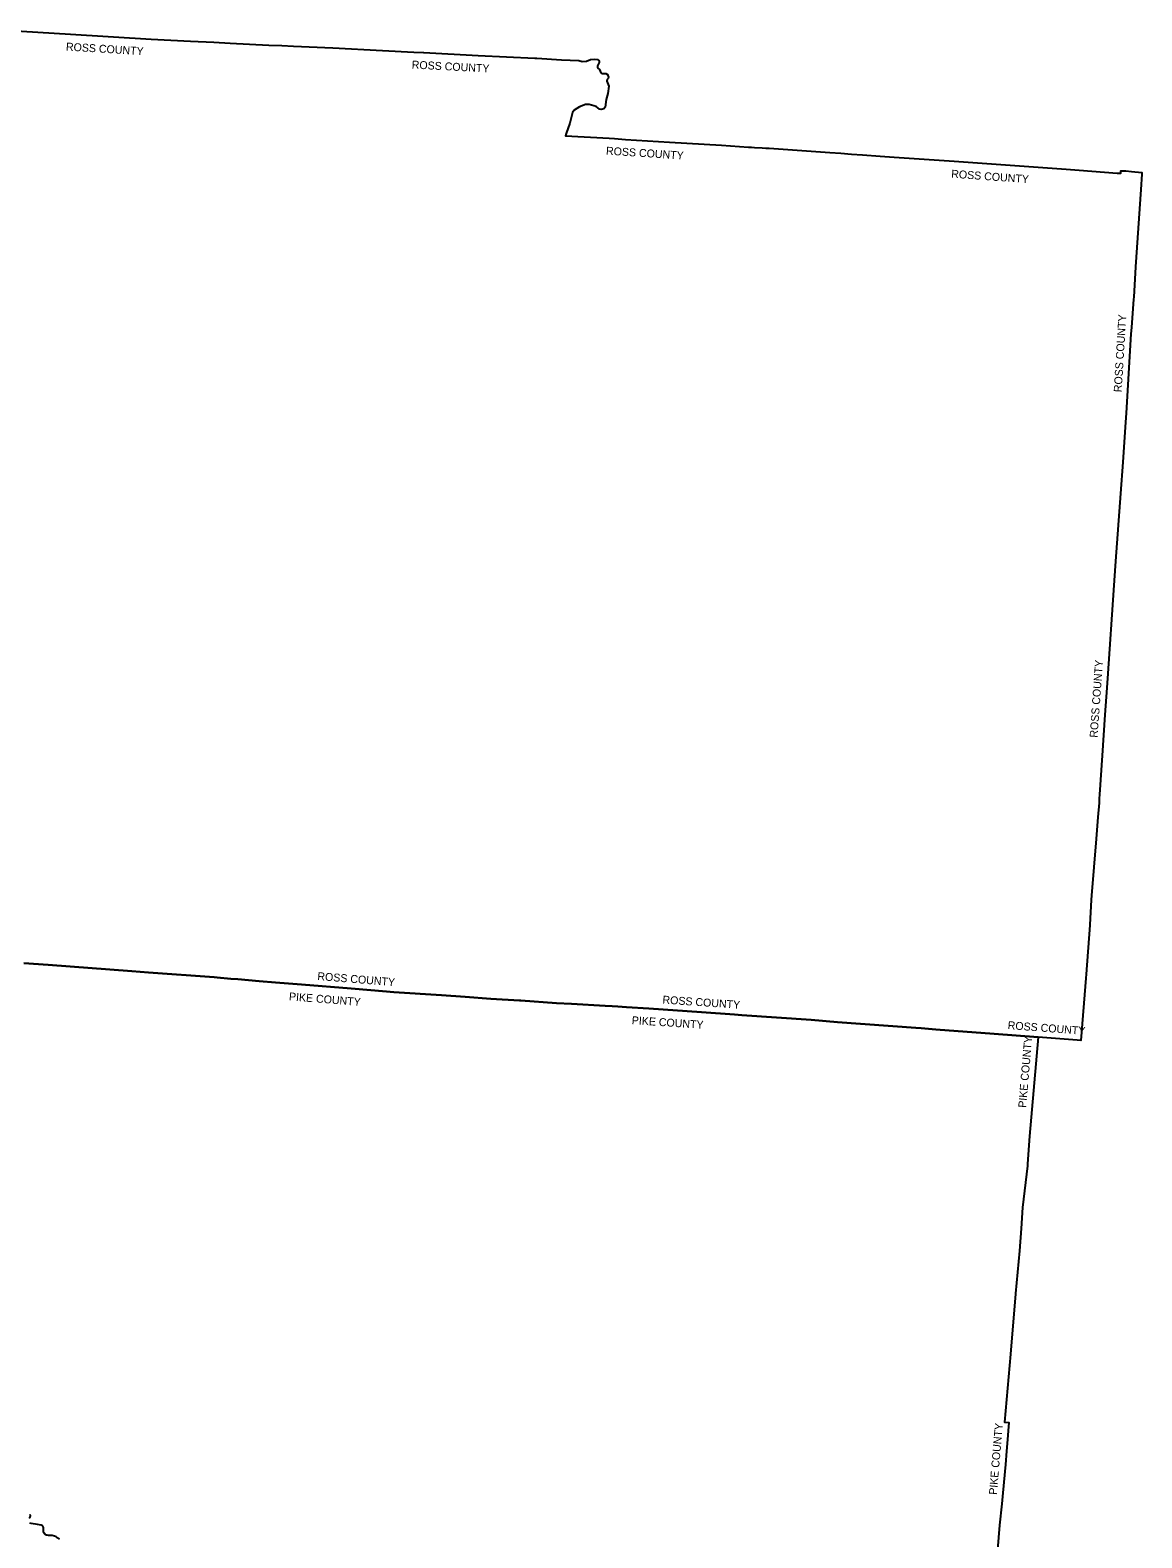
# Model space of a CAD drawing. Extents: x 1525783 to 1900577, y 218250 to 627376.
# Drawn here: x 1760415 to 1900577, y 362753 to 552802 of the extents above; entities that cross this region are included whole.
import ezdxf

# ---------------------------------------------------------------- set-up
doc = ezdxf.new("R2010")
doc.units = 0
doc.layers.add('GM_X_Adjacent_County', color=7, linetype='Continuous')
doc.layers.add('GM_X_Adjacent_County_Text', color=7, linetype='Continuous')

msp = doc.modelspace()

# ---------------------------------------------------------------- linework, layer by layer
at = {"layer": 'GM_X_Adjacent_County'}
for points in [[(1757255, 552802), (1765505, 552299), (1775689, 551676), (1780637, 551427), (1783571, 551280), (1785638, 551176), (1790527, 550930), (1792167, 550848), (1793633, 550783), (1798558, 550564), (1804852, 550246), (1808789, 550047), (1810012, 549985), (1810052, 549983), (1816905, 549626), (1824043, 549269), (1824295, 549255), (1827425, 549078), (1829588, 548977), (1830003, 548861), (1830544, 548899), (1831077, 549092), (1831609, 549148), (1831934, 549083), (1832144, 548931), (1832174, 548723), (1831966, 548314), (1831930, 548103), (1832000, 547995), (1832212, 547836), (1832377, 547417), (1832479, 547343), (1833000, 547333), (1833208, 547213), (1833342, 546892), (1833286, 546687), (1833184, 546585), (1833140, 546374), (1833374, 545730), (1833244, 544799), (1833039, 544043), (1832931, 543092), (1832730, 542905), (1832411, 542815), (1832206, 542863), (1831779, 543168), (1830898, 543435), (1830452, 543447), (1829681, 543152), (1829019, 542737), (1828784, 542412), (1828469, 541098), (1827975, 539770), (1827918, 539497), (1833437, 539181), (1834071, 539136), (1835497, 539034), (1841021, 538703), (1847562, 538292), (1850982, 538072), (1851355, 538048), (1851730, 538024), (1852692, 537977), (1853176, 537933), (1853413, 537920), (1853600, 537908), (1861229, 537377), (1862625, 537276), (1863969, 537179), (1865350, 537073), (1867595, 536919), (1869365, 536798), (1876915, 536283), (1891038, 535264), (1892687, 535143), (1897481, 534793), (1897531, 534790), (1897918, 534771), (1897930, 535090), (1898290, 535082), (1898567, 535062), (1899290, 534983), (1900577, 534864), (1900566, 534649), (1900438, 532728), (1899791, 522947), (1899552, 519157), (1899523, 518889), (1899264, 515319), (1899206, 514523), (1898604, 504530), (1898534, 503380), (1898162, 498357), (1897879, 494401), (1897260, 485856), (1896996, 482221), (1896304, 471716), (1896152, 469892), (1895918, 466479), (1895567, 461353), (1895245, 456440), (1895210, 455939), (1895189, 455384), (1895021, 453610), (1894820, 450882), (1894244, 443716), (1894201, 443179), (1894010, 440034), (1894011, 439989), (1893540, 433796), (1893501, 433286), (1892905, 425441), (1892420, 425479), (1887490, 425854), (1881971, 426273), (1874591, 426852), (1872750, 426991), (1872061, 427042), (1862193, 427760), (1858888, 428068), (1850126, 428641), (1849204, 428734), (1845065, 429025), (1838434, 429477), (1835610, 429648), (1834516, 429711), (1833780, 429762), (1832918, 429813), (1828657, 430067), (1826767, 430168), (1822276, 430466), (1822111, 430472), (1818512, 430701), (1815260, 430933), (1812296, 431154), (1806251, 431556), (1805343, 431619), (1800878, 431987), (1794614, 432491), (1791350, 432746), (1789278, 432924), (1786579, 433157), (1785697, 433233), (1783984, 433380), (1783631, 433410), (1775316, 434029), (1773240, 434184), (1762690, 434969), (1759601, 435200)], [(1759601, 435200), (1762690, 434969), (1773240, 434184), (1775316, 434029), (1783631, 433410), (1783984, 433380), (1785697, 433233), (1786579, 433157), (1789278, 432924), (1791350, 432746), (1794614, 432491), (1800878, 431987), (1805343, 431619), (1806251, 431556), (1812296, 431154), (1815260, 430933), (1818512, 430701), (1822111, 430472), (1822276, 430466), (1826767, 430168), (1828657, 430067), (1832918, 429813), (1833780, 429762), (1834516, 429711), (1835610, 429648), (1838434, 429477), (1845065, 429025), (1849204, 428734), (1850126, 428641), (1858888, 428068), (1862193, 427760), (1872061, 427042), (1872750, 426991), (1874591, 426852), (1881971, 426273), (1887490, 425854), (1886413, 413391), (1886177, 409905), (1886146, 409645), (1885513, 404405), (1885355, 401744), (1885146, 398934), (1884660, 393564), (1884652, 393500), (1883997, 385917), (1883278, 377323), (1883801, 377289), (1883594, 374654), (1883517, 373677), (1883386, 372010), (1883061, 368444), (1882904, 367026), (1882647, 364366), (1882063, 357591)], [(1760308, 365248), (1760429, 365381), (1760460, 365480), (1760442, 365615), (1760428, 365663), (1760401, 365700)], [(1764104, 362607), (1763801, 362773), (1763696, 362863), (1763498, 362974), (1763181, 363037), (1762992, 363055), (1762837, 363041), (1762710, 363057), (1762582, 363084), (1762486, 363104), (1762360, 363160), (1762280, 363228), (1762184, 363340), (1762136, 363428), (1762107, 363505), (1762095, 363618), (1762107, 363886), (1762097, 364061), (1762029, 364219), (1761975, 364282), (1761914, 364325), (1761823, 364346), (1761324, 364441), (1760539, 364579), (1760360, 364609)]]:
    msp.add_lwpolyline(points, dxfattribs=at)

# ---------------------------------------------------------------- texts
at = {"layer": 'GM_X_Adjacent_County_Text'}
for s, rotation, p in [('ROSS COUNTY', 356.50885, (1764904, 550239)), ('ROSS COUNTY', 357.02006, (1808506, 547972)), ('ROSS COUNTY', 356.36587, (1832995, 537115)), ('ROSS COUNTY', 355.88251, (1876516, 534215)), ('ROSS COUNTY', 86.48789, (1898026, 507137)), ('ROSS COUNTY', 85.89285, (1894986, 463591)), ('ROSS COUNTY', 355.40466, (1796601, 433074)), ('PIKE COUNTY', 355.43241, (1793018, 430517)), ('ROSS COUNTY', 356.06705, (1840113, 430109)), ('PIKE COUNTY', 356.2437, (1836241, 427513)), ('ROSS COUNTY', 355.64473, (1883635, 426892)), ('PIKE COUNTY', 85.05301, (1885980, 416930)), ('PIKE COUNTY', 85.11909, (1882290, 368148))]:
    msp.add_text(s, height=1000, rotation=rotation, dxfattribs=at).set_placement(p)

doc.saveas('drawing.dxf')
